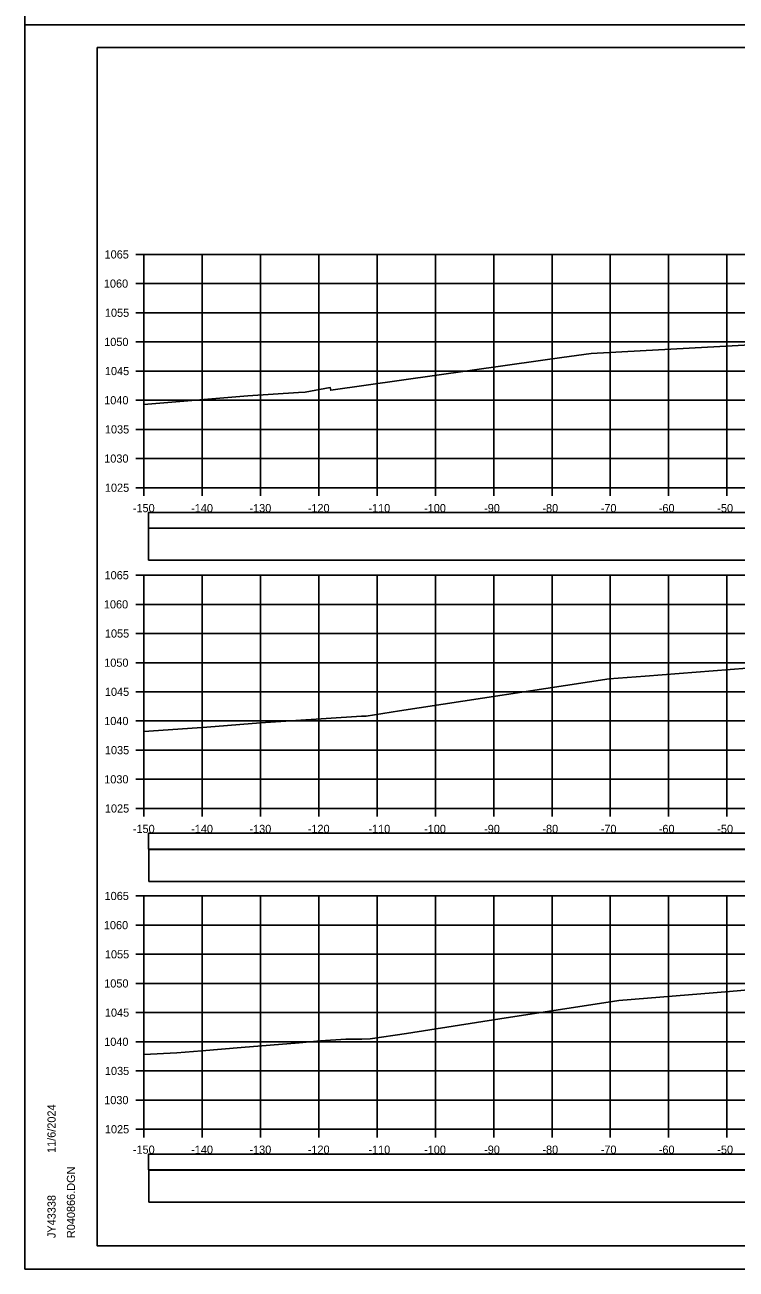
# Model space of a CAD drawing. Extents: x 1370565 to 1374448, y 301010 to 304637.
# Drawn here: x 1373198.4 to 1373320.4, y 301085 to 301298.3 of the extents above; entities that cross this region are included whole.
import ezdxf

# ---------------------------------------------------------------- set-up
doc = ezdxf.new("R2010")
doc.units = 0
for name, color, linetype in [('Default', 7, 'Continuous'), ('R_Axis', 7, 'Continuous'), ('R_Axis Annot', 7, 'Continuous'), ('R_Border', 7, 'Continuous'), ('R_Drive', 7, 'Continuous'), ('R_Exist Surface', 7, 'Continuous'), ('R_Fin Surface', 7, 'Continuous'), ('R_Grid', 7, 'Continuous'), ('R_No Plot', 7, 'Continuous')]:
    doc.layers.add(name, color=color, linetype=linetype)

msp = doc.modelspace()

# ---------------------------------------------------------------- linework, layer by layer
at = {"layer": 'Default'}
for points in [[(1373219.61, 301212), (1373518.02, 301212), (1373518.02, 301214.71), (1373219.61, 301214.71)], [(1373219.61, 301157), (1373518.02, 301157), (1373518.02, 301159.71), (1373219.61, 301159.71)], [(1373219.61, 301102), (1373518.02, 301102), (1373518.02, 301104.71), (1373219.61, 301104.71)]]:
    msp.add_lwpolyline(points, close=True, dxfattribs=at)
at = {"layer": 'R_Axis'}
for p, q in [((1373217.41, 301258.96), (1373218.81, 301258.96)), ((1373218.81, 301218.96), (1373218.81, 301258.96)), ((1373217.41, 301253.96), (1373218.81, 301253.96)), ((1373217.41, 301248.96), (1373218.81, 301248.96)), ((1373217.41, 301243.96), (1373218.81, 301243.96)), ((1373217.41, 301238.96), (1373218.81, 301238.96)), ((1373217.41, 301233.96), (1373218.81, 301233.96)), ((1373217.41, 301228.96), (1373218.81, 301228.96)), ((1373217.41, 301223.96), (1373218.81, 301223.96)), ((1373217.41, 301218.96), (1373218.81, 301218.96)), ((1373218.81, 301218.96), (1373518.81, 301218.96)), ((1373218.81, 301217.56), (1373218.81, 301218.96)), ((1373228.81, 301217.56), (1373228.81, 301218.96)), ((1373238.81, 301217.56), (1373238.81, 301218.96)), ((1373248.81, 301217.56), (1373248.81, 301218.96)), ((1373258.81, 301217.56), (1373258.81, 301218.96)), ((1373268.81, 301217.56), (1373268.81, 301218.96)), ((1373278.81, 301217.56), (1373278.81, 301218.96)), ((1373288.81, 301217.56), (1373288.81, 301218.96)), ((1373298.81, 301217.56), (1373298.81, 301218.96)), ((1373308.81, 301217.56), (1373308.81, 301218.96)), ((1373318.81, 301217.56), (1373318.81, 301218.96)), ((1373217.41, 301203.96), (1373218.81, 301203.96)), ((1373218.81, 301163.96), (1373218.81, 301203.96)), ((1373217.41, 301198.96), (1373218.81, 301198.96)), ((1373217.41, 301193.96), (1373218.81, 301193.96)), ((1373217.41, 301188.96), (1373218.81, 301188.96)), ((1373217.41, 301183.96), (1373218.81, 301183.96)), ((1373217.41, 301178.96), (1373218.81, 301178.96)), ((1373217.41, 301173.96), (1373218.81, 301173.96)), ((1373217.41, 301168.96), (1373218.81, 301168.96)), ((1373217.41, 301163.96), (1373218.81, 301163.96)), ((1373218.81, 301163.96), (1373518.81, 301163.96)), ((1373218.81, 301162.56), (1373218.81, 301163.96)), ((1373228.81, 301162.56), (1373228.81, 301163.96)), ((1373238.81, 301162.56), (1373238.81, 301163.96)), ((1373248.81, 301162.56), (1373248.81, 301163.96)), ((1373258.81, 301162.56), (1373258.81, 301163.96)), ((1373268.81, 301162.56), (1373268.81, 301163.96)), ((1373278.81, 301162.56), (1373278.81, 301163.96)), ((1373288.81, 301162.56), (1373288.81, 301163.96)), ((1373298.81, 301162.56), (1373298.81, 301163.96)), ((1373308.81, 301162.56), (1373308.81, 301163.96)), ((1373318.81, 301162.56), (1373318.81, 301163.96)), ((1373217.41, 301148.96), (1373218.81, 301148.96)), ((1373218.81, 301108.96), (1373218.81, 301148.96)), ((1373217.41, 301143.96), (1373218.81, 301143.96)), ((1373217.41, 301138.96), (1373218.81, 301138.96)), ((1373217.41, 301133.96), (1373218.81, 301133.96)), ((1373217.41, 301128.96), (1373218.81, 301128.96)), ((1373217.41, 301123.96), (1373218.81, 301123.96)), ((1373217.41, 301118.96), (1373218.81, 301118.96)), ((1373217.41, 301113.96), (1373218.81, 301113.96)), ((1373217.41, 301108.96), (1373218.81, 301108.96)), ((1373218.81, 301108.96), (1373518.81, 301108.96)), ((1373218.81, 301107.56), (1373218.81, 301108.96)), ((1373228.81, 301107.56), (1373228.81, 301108.96)), ((1373238.81, 301107.56), (1373238.81, 301108.96)), ((1373248.81, 301107.56), (1373248.81, 301108.96)), ((1373258.81, 301107.56), (1373258.81, 301108.96)), ((1373268.81, 301107.56), (1373268.81, 301108.96)), ((1373278.81, 301107.56), (1373278.81, 301108.96)), ((1373288.81, 301107.56), (1373288.81, 301108.96)), ((1373298.81, 301107.56), (1373298.81, 301108.96)), ((1373308.81, 301107.56), (1373308.81, 301108.96)), ((1373318.81, 301107.56), (1373318.81, 301108.96))]:
    msp.add_line(p, q, dxfattribs=at)
at = {"layer": 'R_Border'}
for p, q in [((1373210.81, 301294.42), (1373526.99, 301294.42)), ((1373210.81, 301088.96), (1373210.81, 301294.42)), ((1373210.81, 301088.96), (1373210.81, 301088.96)), ((1373526.99, 301088.96), (1373210.81, 301088.96))]:
    msp.add_line(p, q, dxfattribs=at)
at = {"layer": 'R_Drive'}
msp.add_lwpolyline([(1373219.61, 301206.53), (1373518.02, 301206.53), (1373518.02, 301212.05), (1373219.61, 301212.05)], close=True, dxfattribs=at)
at = {"layer": 'R_Exist Surface'}
for points in [[(1373218.81, 301233.23), (1373236.65, 301234.7), (1373245.36, 301235.29), (1373246.49, 301235.37), (1373250.77, 301236.14), (1373250.87, 301235.67), (1373286.83, 301240.75), (1373290.5, 301241.27), (1373295.5, 301241.96), (1373326.01, 301243.64)], [(1373218.81, 301177.14), (1373229.63, 301177.89), (1373238.84, 301178.62), (1373256.15, 301179.78), (1373256.93, 301179.79), (1373262.67, 301180.7), (1373298.6, 301186.19), (1373304.79, 301186.66), (1373328.1, 301188.49)], [(1373218.81, 301121.8), (1373224.47, 301122.08), (1373228.73, 301122.41), (1373235.48, 301122.96), (1373245.44, 301123.76), (1373249.11, 301124.14), (1373253.43, 301124.38), (1373256.19, 301124.39), (1373257.62, 301124.44), (1373263.86, 301125.37), (1373279.87, 301127.9), (1373300.25, 301131.03), (1373319.24, 301132.6), (1373328.29, 301133.38)]]:
    msp.add_lwpolyline(points, dxfattribs=at)
at = {"layer": 'R_Fin Surface'}
for points in [[(1373219.66, 301151.42), (1373518.08, 301151.42), (1373518.08, 301156.94), (1373219.66, 301156.94)], [(1373219.66, 301096.43), (1373518.08, 301096.43), (1373518.08, 301101.95), (1373219.66, 301101.95)]]:
    msp.add_lwpolyline(points, close=True, dxfattribs=at)
at = {"layer": 'R_Grid'}
for p, q in [((1373218.81, 301258.96), (1373518.81, 301258.96)), ((1373218.81, 301218.96), (1373218.81, 301258.96)), ((1373228.81, 301218.96), (1373228.81, 301258.96)), ((1373238.81, 301218.96), (1373238.81, 301258.96)), ((1373248.81, 301218.96), (1373248.81, 301258.96)), ((1373258.81, 301218.96), (1373258.81, 301258.96)), ((1373268.81, 301218.96), (1373268.81, 301258.96)), ((1373278.81, 301218.96), (1373278.81, 301258.96)), ((1373288.81, 301218.96), (1373288.81, 301258.96)), ((1373298.81, 301218.96), (1373298.81, 301258.96)), ((1373308.81, 301218.96), (1373308.81, 301258.96)), ((1373318.81, 301218.96), (1373318.81, 301258.96)), ((1373218.81, 301253.96), (1373518.81, 301253.96)), ((1373218.81, 301248.96), (1373518.81, 301248.96)), ((1373218.81, 301243.96), (1373518.81, 301243.96)), ((1373218.81, 301238.96), (1373518.81, 301238.96)), ((1373218.81, 301233.96), (1373518.81, 301233.96)), ((1373218.81, 301228.96), (1373518.81, 301228.96)), ((1373218.81, 301223.96), (1373518.81, 301223.96)), ((1373218.81, 301218.96), (1373518.81, 301218.96)), ((1373218.81, 301203.96), (1373518.81, 301203.96)), ((1373218.81, 301163.96), (1373218.81, 301203.96)), ((1373228.81, 301163.96), (1373228.81, 301203.96)), ((1373238.81, 301163.96), (1373238.81, 301203.96)), ((1373248.81, 301163.96), (1373248.81, 301203.96)), ((1373258.81, 301163.96), (1373258.81, 301203.96)), ((1373268.81, 301163.96), (1373268.81, 301203.96)), ((1373278.81, 301163.96), (1373278.81, 301203.96)), ((1373288.81, 301163.96), (1373288.81, 301203.96)), ((1373298.81, 301163.96), (1373298.81, 301203.96)), ((1373308.81, 301163.96), (1373308.81, 301203.96)), ((1373318.81, 301163.96), (1373318.81, 301203.96)), ((1373218.81, 301198.96), (1373518.81, 301198.96)), ((1373218.81, 301193.96), (1373518.81, 301193.96)), ((1373218.81, 301188.96), (1373518.81, 301188.96)), ((1373218.81, 301183.96), (1373518.81, 301183.96)), ((1373218.81, 301178.96), (1373518.81, 301178.96)), ((1373218.81, 301173.96), (1373518.81, 301173.96)), ((1373218.81, 301168.96), (1373518.81, 301168.96)), ((1373218.81, 301163.96), (1373518.81, 301163.96)), ((1373218.81, 301148.96), (1373518.81, 301148.96)), ((1373218.81, 301108.96), (1373218.81, 301148.96)), ((1373228.81, 301108.96), (1373228.81, 301148.96)), ((1373238.81, 301108.96), (1373238.81, 301148.96)), ((1373248.81, 301108.96), (1373248.81, 301148.96)), ((1373258.81, 301108.96), (1373258.81, 301148.96)), ((1373268.81, 301108.96), (1373268.81, 301148.96)), ((1373278.81, 301108.96), (1373278.81, 301148.96)), ((1373288.81, 301108.96), (1373288.81, 301148.96)), ((1373298.81, 301108.96), (1373298.81, 301148.96)), ((1373308.81, 301108.96), (1373308.81, 301148.96)), ((1373318.81, 301108.96), (1373318.81, 301148.96)), ((1373218.81, 301143.96), (1373518.81, 301143.96)), ((1373218.81, 301138.96), (1373518.81, 301138.96)), ((1373218.81, 301133.96), (1373518.81, 301133.96)), ((1373218.81, 301128.96), (1373518.81, 301128.96)), ((1373218.81, 301123.96), (1373518.81, 301123.96)), ((1373218.81, 301118.96), (1373518.81, 301118.96)), ((1373218.81, 301113.96), (1373518.81, 301113.96)), ((1373218.81, 301108.96), (1373518.81, 301108.96))]:
    msp.add_line(p, q, dxfattribs=at)
at = {"layer": 'R_No Plot'}
for p, q in [((1373198.41, 301298.32), (1373531.75, 301298.32)), ((1373198.41, 301084.98), (1373531.75, 301084.98))]:
    msp.add_line(p, q, dxfattribs=at)
for points in [[(1373198.41, 301511.65), (1373531.75, 301511.65), (1373531.75, 301298.32), (1373198.41, 301298.32)], [(1373198.41, 301298.32), (1373531.75, 301298.32), (1373531.75, 301084.98), (1373198.41, 301084.98)], [(1373444.73, 301294.42), (1373464.35, 301294.42), (1373464.35, 301284.54), (1373480.47, 301284.54), (1373503.67, 301284.54), (1373503.67, 301251.87), (1373526.87, 301251.87), (1373526.99, 301088.96), (1373210.81, 301088.96), (1373210.81, 301294.42)]]:
    msp.add_lwpolyline(points, close=True, dxfattribs=at)

# ---------------------------------------------------------------- texts
at = {"layer": 'R_Axis Annot'}
for s, p in [('1065', (1373212.07, 301258.26)), ('1060', (1373211.95, 301253.26)), ('1055', (1373212.13, 301248.26)), ('1050', (1373212.01, 301243.26)), ('1045', (1373212.13, 301238.26)), ('1040', (1373212.01, 301233.26)), ('1035', (1373212.13, 301228.26)), ('1030', (1373212.01, 301223.26)), ('1025', (1373212.13, 301218.26)), ('-150', (1373216.92, 301214.76)), ('-140', (1373226.92, 301214.76)), ('-130', (1373236.92, 301214.76)), ('-120', (1373246.92, 301214.76)), ('-110', (1373257.32, 301214.76)), ('-100', (1373266.87, 301214.76)), ('-90', (1373277.16, 301214.76)), ('-80', (1373287.16, 301214.76)), ('-70', (1373297.16, 301214.76)), ('-60', (1373307.12, 301214.76)), ('-50', (1373317.16, 301214.76)), ('1065', (1373212.07, 301203.26)), ('1060', (1373211.95, 301198.26)), ('1055', (1373212.13, 301193.26)), ('1050', (1373212.01, 301188.26)), ('1045', (1373212.13, 301183.26)), ('1040', (1373212.01, 301178.26)), ('1035', (1373212.13, 301173.26)), ('1030', (1373212.01, 301168.26)), ('1025', (1373212.13, 301163.26)), ('-150', (1373216.92, 301159.76)), ('-140', (1373226.92, 301159.76)), ('-130', (1373236.92, 301159.76)), ('-120', (1373246.92, 301159.76)), ('-110', (1373257.32, 301159.76)), ('-100', (1373266.87, 301159.76)), ('-90', (1373277.16, 301159.76)), ('-80', (1373287.16, 301159.76)), ('-70', (1373297.16, 301159.76)), ('-60', (1373307.12, 301159.76)), ('-50', (1373317.16, 301159.76)), ('1065', (1373212.07, 301148.26)), ('1060', (1373211.95, 301143.26)), ('1055', (1373212.13, 301138.26)), ('1050', (1373212.01, 301133.26)), ('1045', (1373212.13, 301128.26)), ('1040', (1373212.01, 301123.26)), ('1035', (1373212.13, 301118.26)), ('1030', (1373212.01, 301113.26)), ('1025', (1373212.13, 301108.26)), ('-150', (1373216.92, 301104.76)), ('-140', (1373226.92, 301104.76)), ('-130', (1373236.92, 301104.76)), ('-120', (1373246.92, 301104.76)), ('-110', (1373257.32, 301104.76)), ('-100', (1373266.87, 301104.76)), ('-90', (1373277.16, 301104.76)), ('-80', (1373287.16, 301104.76)), ('-70', (1373297.16, 301104.76)), ('-60', (1373307.12, 301104.76)), ('-50', (1373317.16, 301104.76))]:
    msp.add_text(s, height=1.4, dxfattribs=at).set_placement(p)
at = {"layer": 'R_Border'}
for s, p in [('11/6/2024', (1373203.68, 301104.89)), ('R040866.DGN', (1373207.01, 301090.29)), ('JY43338', (1373203.68, 301090.29))]:
    msp.add_text(s, height=1.4, rotation=90, dxfattribs=at).set_placement(p)

doc.saveas('drawing.dxf')
